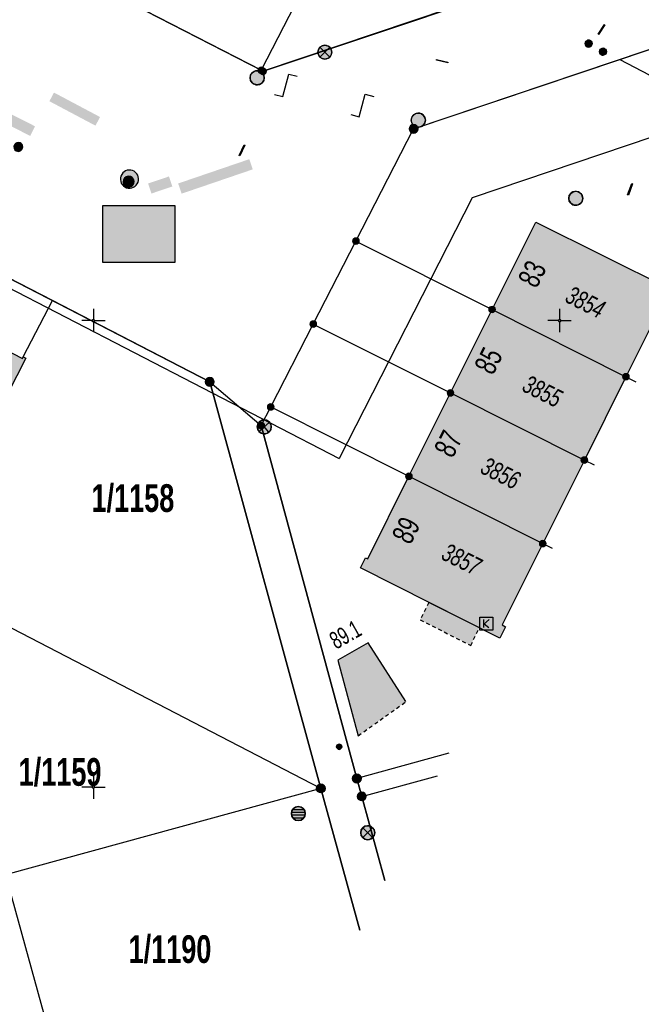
# Model space of a CAD drawing. Header units: metres. Extents: x 2695560 to 2696939, y 1260491 to 1262050.
# Tile 704 of 1005: x 2696472 to 2696505, y 1260763 to 1260816. Entities that reach past the tile are written whole.
import ezdxf

# ---------------------------------------------------------------- set-up
doc = ezdxf.new("R2010")
doc.units = ezdxf.units.M
doc.linetypes.add('AUSGEZOGEN', pattern=[0])
doc.linetypes.add('VERDECKT2_S2', pattern=[0.36, 0.2, -0.16])
for name, color, linetype in [('XR$1$AV_Flächen (EO)', 7, 'AUSGEZOGEN'), ('XR$1$AV_Gebäudeflächen (BB)', 7, 'AUSGEZOGEN'), ('XR$1$AV_Gebäudeflächen (EO)', 7, 'AUSGEZOGEN'), ('XR$1$AV_Grenzpunkte', 7, 'AUSGEZOGEN'), ('XR$1$AV_Grundstück-Nr.', 7, 'AUSGEZOGEN'), ('XR$1$AV_Haus-Nr.', 7, 'AUSGEZOGEN'), ('XR$1$AV_Koordinatennetzpunkte', 7, 'AUSGEZOGEN'), ('XR$1$AV_Linien (BB)', 7, 'AUSGEZOGEN'), ('XR$1$AV_Versicherung-Nr.', 7, 'AUSGEZOGEN'), ('XR$1$AW_LK_Schachtdeckel', 24, 'AUSGEZOGEN'), ('XR$1$AW_LK_Zwischenpunkt', 24, 'AUSGEZOGEN'), ('XR$1$EW_LK_Knoten', 1, 'AUSGEZOGEN'), ('XR$1$FM_LK_SW_TRASSEKNOTEN', 94, 'AUSGEZOGEN'), ('XR$1$GA_LK_Absperrarmatur', 32, 'AUSGEZOGEN'), ('XR$1$Liegenschaftsgrenzen', 7, 'AUSGEZOGEN'), ('XR$1$PFAV', 255, 'AUSGEZOGEN'), ('XR$1$PFAW', 255, 'AUSGEZOGEN'), ('XR$1$PFEW', 255, 'AUSGEZOGEN'), ('XR$1$PFGA', 255, 'AUSGEZOGEN'), ('XR$1$PFWA', 255, 'AUSGEZOGEN'), ('XR$1$PFWFM', 255, 'AUSGEZOGEN'), ('XR$1$RAEW', 8, 'AUSGEZOGEN'), ('XR$1$RP_Abstandslinie', 7, 'AUSGEZOGEN'), ('XR$1$TV_LK_KNOTEN', 92, 'AUSGEZOGEN'), ('XR$1$WA_LK_Absperrarmatur', 171, 'AUSGEZOGEN'), ('XR$1$WA_LK_Rohrleitungsteil', 171, 'AUSGEZOGEN')]:
    doc.layers.add(name, color=color, linetype=linetype)
doc.styles.add('ARIAL', font='arial.ttf')

# ---------------------------------------------------------------- blocks, each defined once
blk = doc.blocks.new('BAV15')
at = {"layer": 'XR$1$PFAV', "transparency": 33554687}
blk.add_hatch(color=7, dxfattribs=at).paths.add_polyline_path([(0.5, 0), (0.49, 0.1), (0.46, 0.2), (0.41, 0.29), (0.34, 0.36), (0.26, 0.42), (0.17, 0.47), (0.08, 0.49), (-0.03, 0.5), (-0.13, 0.48), (-0.22, 0.45), (-0.31, 0.4), (-0.38, 0.33), (-0.44, 0.24), (-0.48, 0.15), (-0.5, 0.05), (-0.5, -0.05), (-0.48, -0.15), (-0.44, -0.24), (-0.38, -0.33), (-0.31, -0.4), (-0.22, -0.45), (-0.13, -0.48), (-0.03, -0.5), (0.08, -0.49), (0.17, -0.47), (0.26, -0.42), (0.34, -0.36), (0.41, -0.29), (0.46, -0.2), (0.49, -0.1)])
at = {"color": 7, "transparency": 33554687}
for start, end in [(90, 270), (270, 90)]:
    blk.add_arc((0, 0), 0.5, start, end, dxfattribs=at)
at = {"layer": 'XR$1$PFAV', "transparency": 33554687}
blk.add_circle((0, 0), 0.5, dxfattribs=at)
blk = doc.blocks.new('BAV2041')
at = {"color": 7, "transparency": 33554687}
for p, q in [((0, 0.5), (0, 0.05)), ((-0.05, 0), (-0.5, 0)), ((0.05, 0), (0.5, 0)), ((0, -0.05), (0, -0.5))]:
    blk.add_line(p, q, dxfattribs=at)
blk.add_circle((0, 0), 0.05, dxfattribs=at)
for start, end in [(90, 270), (270, 90)]:
    blk.add_arc((0, 0), 0.05, start, end, dxfattribs=at)
blk = doc.blocks.new('BAW2093')
at = {"transparency": 33554687}
blk.add_lwpolyline([(-0.375, -0.5), (0, -0.5), (0, 0.5), (0.375, 0.5)], dxfattribs=at)
blk = doc.blocks.new('BAW2092')
at = {"true_color": 0x000000, "transparency": 33554687}
blk.add_hatch(color=18, dxfattribs=at).paths.add_polyline_path([(-0.03, 0.5), (-0.03, -0.5), (0.03, -0.5), (0.03, 0.5)])
at = {"transparency": 33554687}
blk.add_lwpolyline([(-0.03, 0.5), (0.03, 0.5), (0.03, -0.5), (-0.03, -0.5), (-0.03, 0.5)], close=True, dxfattribs=at)
blk = doc.blocks.new('BAW2082')
at = {"layer": 'XR$1$PFAW', "transparency": 33554687}
blk.add_hatch(color=7, dxfattribs=at).paths.add_polyline_path([(0.509, -0.003), (0.499, 0.098), (0.469, 0.194), (0.42, 0.283), (0.354, 0.359), (0.274, 0.421), (0.183, 0.466), (0.085, 0.491), (-0.016, 0.496), (-0.116, 0.481), (-0.211, 0.446), (-0.297, 0.392), (-0.37, 0.323), (-0.428, 0.24), (-0.468, 0.147), (-0.488, 0.047), (-0.488, -0.054), (-0.468, -0.153), (-0.428, -0.246), (-0.37, -0.329), (-0.297, -0.398), (-0.211, -0.452), (-0.116, -0.487), (-0.016, -0.502), (0.085, -0.497), (0.183, -0.472), (0.274, -0.427), (0.354, -0.366), (0.42, -0.289), (0.469, -0.2), (0.499, -0.104)])
at = {"transparency": 33554687}
for start, end in [(91.19481, 268.80519), (268.80519, 91.19481)]:
    blk.add_arc((0.01, 0), 0.5, start, end, dxfattribs=at)
at = {"layer": 'XR$1$PFAW', "transparency": 33554687}
blk.add_circle((0.009, -0.003), 0.5, dxfattribs=at)
blk = doc.blocks.new('BAW2088')
at = {"layer": 'XR$1$PFAW', "transparency": 33554687}
blk.add_hatch(color=253, dxfattribs=at).paths.add_polyline_path([(0.51, 0), (0.5, 0.101), (0.47, 0.197), (0.421, 0.286), (0.355, 0.362), (0.275, 0.424), (0.184, 0.469), (0.086, 0.494), (-0.015, 0.499), (-0.115, 0.484), (-0.21, 0.449), (-0.296, 0.395), (-0.369, 0.326), (-0.427, 0.243), (-0.467, 0.15), (-0.487, 0.051), (-0.487, -0.051), (-0.467, -0.15), (-0.427, -0.243), (-0.369, -0.326), (-0.296, -0.395), (-0.21, -0.449), (-0.115, -0.484), (-0.015, -0.499), (0.086, -0.494), (0.184, -0.469), (0.275, -0.424), (0.355, -0.362), (0.421, -0.286), (0.47, -0.197), (0.5, -0.101)])
at = {"transparency": 33554687}
for start, end in [(91.19481, 268.80519), (268.80519, 91.19481)]:
    blk.add_arc((0.01, 0), 0.5, start, end, dxfattribs=at)
at = {"layer": 'XR$1$PFAW', "transparency": 33554687}
blk.add_circle((0.01, 0), 0.5, dxfattribs=at)
blk = doc.blocks.new('BAW2085')
at = {"layer": 'XR$1$PFAW', "transparency": 33554687}
h = blk.add_hatch(color=7, dxfattribs=at)
h.paths.add_polyline_path([(0.15, 0.501), (0.099, 0.498), (0.049, 0.491), (0, 0.478), (-0.047, 0.46), (-0.093, 0.438), (-0.136, 0.411), (-0.176, 0.38), (-0.212, 0.345), (-0.245, 0.307), (-0.274, 0.265), (-0.299, 0.221), (-0.319, 0.174), (-0.334, 0.126), (-0.344, 0.076), (-0.349, 0.026), (-0.349, -0.025), (-0.344, -0.075), (-0.334, -0.125), (-0.319, -0.173), (-0.299, -0.219), (-0.274, -0.264), (-0.245, -0.305), (-0.212, -0.344), (-0.176, -0.379), (-0.136, -0.41), (-0.093, -0.436), (-0.047, -0.459), (0, -0.476), (0.049, -0.489), (0.099, -0.497), (0.15, -0.499), (0.201, -0.497), (0.251, -0.489), (0.3, -0.476), (0.347, -0.459), (0.393, -0.436), (0.436, -0.41), (0.476, -0.379), (0.512, -0.344), (0.545, -0.305), (0.574, -0.264), (0.599, -0.219), (0.619, -0.173), (0.634, -0.125), (0.644, -0.075), (0.649, -0.025), (0.649, 0.026), (0.644, 0.076), (0.634, 0.126), (0.619, 0.174), (0.599, 0.221), (0.574, 0.265), (0.545, 0.307), (0.512, 0.345), (0.476, 0.38), (0.436, 0.411), (0.393, 0.438), (0.347, 0.46), (0.3, 0.478), (0.251, 0.491), (0.201, 0.498)])
h.paths.add_polyline_path([(0.03, -0.298), (0, -0.3), (-0.03, -0.298), (-0.06, -0.294), (-0.09, -0.286), (-0.118, -0.276), (-0.146, -0.262), (-0.171, -0.246), (-0.195, -0.228), (-0.217, -0.207), (-0.237, -0.184), (-0.255, -0.159), (-0.269, -0.132), (-0.281, -0.104), (-0.29, -0.075), (-0.297, -0.045), (-0.3, -0.015), (-0.3, 0.015), (-0.297, 0.045), (-0.29, 0.075), (-0.281, 0.104), (-0.269, 0.132), (-0.255, 0.159), (-0.237, 0.184), (-0.217, 0.207), (-0.195, 0.228), (-0.171, 0.246), (-0.146, 0.262), (-0.118, 0.276), (-0.09, 0.286), (-0.06, 0.294), (-0.03, 0.298), (0, 0.3), (0.03, 0.298), (0.06, 0.294), (0.09, 0.286), (0.118, 0.276), (0.146, 0.262), (0.171, 0.246), (0.195, 0.228), (0.217, 0.207), (0.237, 0.184), (0.255, 0.159), (0.269, 0.132), (0.281, 0.104), (0.29, 0.075), (0.297, 0.045), (0.3, 0.015), (0.3, -0.015), (0.297, -0.045), (0.29, -0.075), (0.281, -0.104), (0.269, -0.132), (0.255, -0.159), (0.237, -0.184), (0.217, -0.207), (0.195, -0.228), (0.171, -0.246), (0.146, -0.262), (0.118, -0.276), (0.09, -0.286), (0.06, -0.294)], flags=16)
blk.add_hatch(color=7, dxfattribs=at).paths.add_polyline_path([(0, 0.3), (-0.03, 0.298), (-0.06, 0.294), (-0.09, 0.286), (-0.118, 0.276), (-0.146, 0.262), (-0.171, 0.246), (-0.195, 0.228), (-0.217, 0.207), (-0.237, 0.184), (-0.255, 0.159), (-0.269, 0.132), (-0.281, 0.104), (-0.29, 0.075), (-0.297, 0.045), (-0.3, 0.015), (-0.3, -0.015), (-0.297, -0.045), (-0.29, -0.075), (-0.281, -0.104), (-0.269, -0.132), (-0.255, -0.159), (-0.237, -0.184), (-0.217, -0.207), (-0.195, -0.228), (-0.171, -0.246), (-0.146, -0.262), (-0.118, -0.276), (-0.09, -0.286), (-0.06, -0.294), (-0.03, -0.298), (0, -0.3), (0.03, -0.298), (0.06, -0.294), (0.09, -0.286), (0.118, -0.276), (0.146, -0.262), (0.171, -0.246), (0.195, -0.228), (0.217, -0.207), (0.237, -0.184), (0.255, -0.159), (0.269, -0.132), (0.281, -0.104), (0.29, -0.075), (0.297, -0.045), (0.3, -0.015), (0.3, 0.015), (0.297, 0.045), (0.29, 0.075), (0.281, 0.104), (0.269, 0.132), (0.255, 0.159), (0.237, 0.184), (0.217, 0.207), (0.195, 0.228), (0.171, 0.246), (0.146, 0.262), (0.118, 0.276), (0.09, 0.286), (0.06, 0.294), (0.03, 0.298)])
at = {"transparency": 33554687}
for centre, radius, start, end in [((0.15, 0.001), 0.5, 90, 270), ((0, 0), 0.3, 90, 270), ((0, 0), 0.3, 270, 90), ((0.15, 0.001), 0.5, 270, 90)]:
    blk.add_arc(centre, radius, start, end, dxfattribs=at)
blk = doc.blocks.new('BWA2013')
at = {"true_color": 0x000000, "transparency": 33554687}
blk.add_hatch(color=18, dxfattribs=at).paths.add_polyline_path([(-0.291, -0.409), (0.352, 0.357), (0.291, 0.409), (-0.352, -0.357)])
at = {"transparency": 33554687}
blk.add_lwpolyline([(-0.291, -0.409), (-0.352, -0.357), (0.291, 0.409), (0.352, 0.357), (-0.291, -0.409)], close=True, dxfattribs=at)
blk = doc.blocks.new('BWA965')
at = {"layer": 'XR$1$PFWA', "transparency": 33554687}
blk.add_hatch(color=7, dxfattribs=at).paths.add_polyline_path([(0, 0.5), (-0.05, 0.5), (-0.1, 0.49), (-0.15, 0.48), (-0.2, 0.46), (-0.24, 0.44), (-0.29, 0.41), (-0.33, 0.38), (-0.36, 0.34), (-0.4, 0.31), (-0.42, 0.26), (-0.45, 0.22), (-0.47, 0.17), (-0.48, 0.13), (-0.49, 0.08), (-0.5, 0.03), (-0.5, -0.03), (-0.49, -0.08), (-0.48, -0.13), (-0.47, -0.17), (-0.45, -0.22), (-0.42, -0.26), (-0.4, -0.31), (-0.36, -0.34), (-0.33, -0.38), (-0.29, -0.41), (-0.24, -0.44), (-0.2, -0.46), (-0.15, -0.48), (-0.1, -0.49), (-0.05, -0.5), (0, -0.5), (0.05, -0.5), (0.1, -0.49), (0.15, -0.48), (0.2, -0.46), (0.24, -0.44), (0.29, -0.41), (0.33, -0.38), (0.36, -0.34), (0.4, -0.31), (0.42, -0.26), (0.45, -0.22), (0.47, -0.17), (0.48, -0.13), (0.49, -0.08), (0.5, -0.03), (0.5, 0.03), (0.49, 0.08), (0.48, 0.13), (0.47, 0.17), (0.45, 0.22), (0.42, 0.26), (0.4, 0.31), (0.36, 0.34), (0.33, 0.38), (0.29, 0.41), (0.24, 0.44), (0.2, 0.46), (0.15, 0.48), (0.1, 0.49), (0.05, 0.5)])
at = {"transparency": 33554687}
blk.add_line((0, 0.5), (0, -0.5), dxfattribs=at)
for start, end in [(90, 270), (270, 90)]:
    blk.add_arc((0, 0), 0.5, start, end, dxfattribs=at)
blk = doc.blocks.new('BWA2012')
at = {"layer": 'XR$1$PFWA', "transparency": 33554687}
blk.add_hatch(color=7, dxfattribs=at).paths.add_polyline_path([(0.5, 0), (0.49, 0.1), (0.46, 0.2), (0.41, 0.29), (0.34, 0.36), (0.26, 0.42), (0.17, 0.47), (0.08, 0.49), (-0.03, 0.5), (-0.13, 0.48), (-0.22, 0.45), (-0.31, 0.4), (-0.38, 0.33), (-0.44, 0.24), (-0.48, 0.15), (-0.5, 0.05), (-0.5, -0.05), (-0.48, -0.15), (-0.44, -0.24), (-0.38, -0.33), (-0.31, -0.4), (-0.22, -0.45), (-0.13, -0.48), (-0.03, -0.5), (0.08, -0.49), (0.17, -0.47), (0.26, -0.42), (0.34, -0.36), (0.41, -0.29), (0.46, -0.2), (0.49, -0.1)])
at = {"transparency": 33554687}
blk.add_line((0.35, 0.35), (-0.35, -0.35), dxfattribs=at)
for start, end in [(45, 225), (225, 45)]:
    blk.add_arc((0, 0), 0.5, start, end, dxfattribs=at)
at = {"layer": 'XR$1$PFWA', "transparency": 33554687}
blk.add_circle((0, 0), 0.5, dxfattribs=at)
blk = doc.blocks.new('BGA965')
at = {"layer": 'XR$1$PFGA', "transparency": 33554687}
blk.add_hatch(color=7, dxfattribs=at).paths.add_polyline_path([(0.5, 0), (0.49, 0.1), (0.46, 0.2), (0.41, 0.29), (0.34, 0.36), (0.26, 0.42), (0.17, 0.47), (0.08, 0.49), (-0.03, 0.5), (-0.13, 0.48), (-0.22, 0.45), (-0.31, 0.4), (-0.38, 0.33), (-0.44, 0.24), (-0.48, 0.15), (-0.5, 0.05), (-0.5, -0.05), (-0.48, -0.15), (-0.44, -0.24), (-0.38, -0.33), (-0.31, -0.4), (-0.22, -0.45), (-0.13, -0.48), (-0.03, -0.5), (0.08, -0.49), (0.17, -0.47), (0.26, -0.42), (0.34, -0.36), (0.41, -0.29), (0.46, -0.2), (0.49, -0.1)])
at = {"color": 32, "transparency": 33554687}
blk.add_line((0, 0.5), (0, -0.5), dxfattribs=at)
for start, end in [(90, 270), (270, 90)]:
    blk.add_arc((0, 0), 0.5, start, end, dxfattribs=at)
at = {"layer": 'XR$1$PFGA', "transparency": 33554687}
blk.add_circle((0, 0), 0.5, dxfattribs=at)
blk = doc.blocks.new('BEWLP2549_S')
at = {"layer": 'XR$1$PFEW', "transparency": 33554687}
blk.add_hatch(color=7, dxfattribs=at).paths.add_polyline_path([(0.5, 0), (0.49, 0.101), (0.459, 0.197), (0.41, 0.286), (0.344, 0.362), (0.264, 0.424), (0.174, 0.469), (0.076, 0.494), (-0.025, 0.499), (-0.125, 0.484), (-0.22, 0.449), (-0.306, 0.395), (-0.379, 0.326), (-0.437, 0.243), (-0.477, 0.15), (-0.497, 0.051), (-0.497, -0.051), (-0.477, -0.15), (-0.437, -0.243), (-0.379, -0.326), (-0.306, -0.395), (-0.22, -0.449), (-0.125, -0.484), (-0.025, -0.499), (0.076, -0.494), (0.174, -0.469), (0.264, -0.424), (0.344, -0.362), (0.41, -0.286), (0.459, -0.197), (0.49, -0.101)])
at = {"color": 1, "transparency": 33554687}
for p, q in [((0.354, -0.354), (-0.354, 0.354)), ((-0.354, -0.354), (0.354, 0.354))]:
    blk.add_line(p, q, dxfattribs=at)
for start, end in [(91.38095, 268.61905), (268.61905, 91.38095)]:
    blk.add_arc((0, 0), 0.5, start, end, dxfattribs=at)
at = {"layer": 'XR$1$PFEW', "transparency": 33554687}
blk.add_circle((0, 0), 0.5, dxfattribs=at)
blk = doc.blocks.new('BEW957')
at = {"layer": 'XR$1$RAEW', "transparency": 33554687}
blk.add_hatch(color=1, dxfattribs=at).paths.add_polyline_path([(-0.5, 0), (-0.5, -0.05), (-0.49, -0.1), (-0.48, -0.15), (-0.46, -0.2), (-0.44, -0.24), (-0.41, -0.29), (-0.38, -0.33), (-0.34, -0.36), (-0.31, -0.4), (-0.26, -0.42), (-0.22, -0.45), (-0.17, -0.47), (-0.13, -0.48), (-0.08, -0.49), (-0.03, -0.5), (0.03, -0.5), (0.08, -0.49), (0.13, -0.48), (0.17, -0.47), (0.22, -0.45), (0.26, -0.42), (0.31, -0.4), (0.34, -0.36), (0.38, -0.33), (0.41, -0.29), (0.44, -0.24), (0.46, -0.2), (0.48, -0.15), (0.49, -0.1), (0.5, -0.05), (0.5, 0), (0.5, 0.05), (0.49, 0.1), (0.48, 0.15), (0.46, 0.2), (0.44, 0.24), (0.41, 0.29), (0.38, 0.33), (0.34, 0.36), (0.31, 0.4), (0.26, 0.42), (0.22, 0.45), (0.17, 0.47), (0.13, 0.48), (0.08, 0.49), (0.03, 0.5), (-0.03, 0.5), (-0.08, 0.49), (-0.13, 0.48), (-0.17, 0.47), (-0.22, 0.45), (-0.26, 0.42), (-0.31, 0.4), (-0.34, 0.36), (-0.38, 0.33), (-0.41, 0.29), (-0.44, 0.24), (-0.46, 0.2), (-0.48, 0.15), (-0.49, 0.1), (-0.5, 0.05)])
at = {"color": 1, "transparency": 33554687}
for start, end in [(90, 180), (180, 270), (0, 90), (270, 0)]:
    blk.add_arc((0, 0), 0.5, start, end, dxfattribs=at)
at = {"layer": 'XR$1$RAEW', "color": 1, "transparency": 33554687}
blk.add_circle((0, 0), 0.5, dxfattribs=at)
blk = doc.blocks.new('BWFM6')
at = {"layer": 'XR$1$PFWFM', "transparency": 33554687}
blk.add_hatch(color=7, dxfattribs=at).paths.add_polyline_path([(0.5, 0), (0.49, 0.101), (0.459, 0.197), (0.41, 0.286), (0.344, 0.362), (0.264, 0.424), (0.174, 0.469), (0.076, 0.494), (-0.025, 0.499), (-0.125, 0.484), (-0.22, 0.449), (-0.306, 0.395), (-0.379, 0.326), (-0.437, 0.243), (-0.477, 0.15), (-0.497, 0.051), (-0.497, -0.051), (-0.477, -0.15), (-0.437, -0.243), (-0.379, -0.326), (-0.306, -0.395), (-0.22, -0.449), (-0.125, -0.484), (-0.025, -0.499), (0.076, -0.494), (0.174, -0.469), (0.264, -0.424), (0.344, -0.362), (0.41, -0.286), (0.459, -0.197), (0.49, -0.101)])
at = {"color": 94, "transparency": 33554687}
for p, q in [((-0.484, 0.1), (0.486, 0.1)), ((-0.4, 0.3), (0.4, 0.3)), ((-0.487, -0.1), (0.487, -0.1)), ((-0.4, -0.3), (0.4, -0.3))]:
    blk.add_line(p, q, dxfattribs=at)
for start, end in [(90, 270), (270, 90)]:
    blk.add_arc((0, 0), 0.5, start, end, dxfattribs=at)
at = {"layer": 'XR$1$PFWFM', "transparency": 33554687}
blk.add_circle((0, 0, 0.993), 0.5, dxfattribs=at)
blk = doc.blocks.new('BTV1')
at = {"layer": 'XR$1$PFWFM', "transparency": 33554687}
blk.add_hatch(color=7, dxfattribs=at).paths.add_polyline_path([(-0.5, 0.5), (-0.5, -0.5), (0.5, -0.5), (0.5, 0.5)])
at = {"color": 92, "transparency": 33554687}
for p, q in [((-0.219, 0.321), (-0.219, -0.298)), ((-0.208, -0.05), (0.23, 0.31)), ((-0.159, 0.001), (0.192, -0.283))]:
    blk.add_line(p, q, dxfattribs=at)
blk.add_polyline3d([(-0.5, 0.5, 0.993), (0.5, 0.5, 0.993), (0.5, -0.5, 0.993), (-0.5, -0.5, 0.993)], close=True, dxfattribs=at)

msp = doc.modelspace()

# ---------------------------------------------------------------- hatches: boundary and pattern name
at = {"transparency": 33554687}
for points in [[(2696473.858, 1260812.028), (2696473.612, 1260811.564), (2696476.083, 1260810.254), (2696476.329, 1260810.717)], [(2696469.626, 1260811.845), (2696469.366, 1260811.331), (2696472.584, 1260809.705), (2696472.844, 1260810.22)], [(2696480.516, 1260807.156), (2696480.702, 1260806.61), (2696484.518, 1260807.912), (2696484.332, 1260808.458)], [(2696478.903, 1260807.153), (2696479.085, 1260806.617), (2696480.206, 1260806.997), (2696480.024, 1260807.533)], [(2696476.483, 1260805.981), (2696476.483, 1260802.925), (2696480.337, 1260802.925), (2696480.337, 1260805.981)]]:
    msp.add_hatch(color=7, dxfattribs=at).paths.add_polyline_path(points)
at = {"layer": 'XR$1$AV_Gebäudeflächen (BB)', "true_color": 0xd2d2d2, "transparency": 33554687}
for points in [[(2696497.351, 1260800.404), (2696504.527, 1260796.8), (2696506.875, 1260801.504), (2696499.69, 1260805.09)], [(2696465.926, 1260797.489), (2696466.059, 1260797.42), (2696466.105, 1260797.51), (2696470.777, 1260795.104), (2696470.737, 1260795.024), (2696470.879, 1260794.951), (2696472.347, 1260797.801), (2696472.213, 1260797.87), (2696472.168, 1260797.782), (2696467.496, 1260800.188), (2696467.542, 1260800.278), (2696467.4, 1260800.351)], [(2696502.297, 1260792.333), (2696504.527, 1260796.8), (2696497.351, 1260800.404), (2696495.118, 1260795.932)], [(2696492.888, 1260791.463), (2696500.065, 1260787.861), (2696502.297, 1260792.333), (2696495.118, 1260795.932)], [(2696500.065, 1260787.861), (2696492.888, 1260791.463), (2696490.681, 1260787.042), (2696490.564, 1260787.1), (2696490.292, 1260786.554), (2696497.761, 1260782.787), (2696498.069, 1260783.404), (2696497.886, 1260783.496)]]:
    msp.add_hatch(color=254, dxfattribs=at).paths.add_polyline_path(points)
at = {"layer": 'XR$1$AV_Gebäudeflächen (EO)', "true_color": 0xebebeb, "transparency": 33554687}
for points in [[(2696493.957, 1260784.705), (2696493.49, 1260783.769), (2696496.201, 1260782.402), (2696496.668, 1260783.338)], [(2696489.078, 1260781.614), (2696490.175, 1260777.564), (2696492.731, 1260779.388), (2696490.707, 1260782.533)]]:
    msp.add_hatch(color=7, dxfattribs=at).paths.add_polyline_path(points)

# ---------------------------------------------------------------- linework, layer by layer
at = {"color": 24, "lineweight": -3, "transparency": 33554687}
msp.add_lwpolyline([(2696476.483, 1260805.981), (2696480.337, 1260805.981), (2696480.337, 1260802.925), (2696476.483, 1260802.925), (2696476.483, 1260805.981)], close=True, dxfattribs=at)
at = {"layer": 'XR$1$AV_Flächen (EO)', "color": 7, "linetype": 'AUSGEZOGEN', "transparency": 33554687}
for p, q in [((2696496.668, 1260783.338), (2696493.957, 1260784.705)), ((2696489.078, 1260781.614), (2696490.175, 1260777.564))]:
    msp.add_line(p, q, dxfattribs=at)
at = {"layer": 'XR$1$AV_Flächen (EO)', "color": 7, "linetype": 'VERDECKT2_S2', "transparency": 33554687}
msp.add_line((2696490.175, 1260777.564), (2696492.731, 1260779.388), dxfattribs=at)
msp.add_lwpolyline([(2696493.957, 1260784.705), (2696493.49, 1260783.769), (2696496.201, 1260782.402), (2696496.668, 1260783.338)], dxfattribs=at)
at = {"layer": 'XR$1$AV_Flächen (EO)', "color": 7, "linetype": 'AUSGEZOGEN', "transparency": 33554687}
msp.add_lwpolyline([(2696492.731, 1260779.388), (2696490.707, 1260782.533), (2696489.078, 1260781.614)], dxfattribs=at)
at = {"layer": 'XR$1$AV_Linien (BB)', "color": 7, "linetype": 'AUSGEZOGEN', "transparency": 33554687}
for p, q in [((2696485.07, 1260813.17), (2696503.638, 1260819.421)), ((2696475.87, 1260817.9), (2696485.07, 1260813.17)), ((2696473.771, 1260800.888), (2696464.51, 1260805.67)), ((2696472.213, 1260797.87), (2696473.771, 1260800.888)), ((2696482.21, 1260796.53), (2696473.771, 1260800.888)), ((2696495.118, 1260795.932), (2696497.351, 1260800.404)), ((2696497.351, 1260800.404), (2696504.527, 1260796.8)), ((2696504.527, 1260796.8), (2696502.297, 1260792.333)), ((2696482.21, 1260796.53), (2696484.97, 1260794.18)), ((2696492.888, 1260791.463), (2696495.118, 1260795.932)), ((2696495.118, 1260795.932), (2696502.297, 1260792.333)), ((2696490.1, 1260775.27), (2696484.97, 1260794.18)), ((2696502.297, 1260792.333), (2696500.065, 1260787.861)), ((2696492.888, 1260791.463), (2696500.065, 1260787.861)), ((2696495.028, 1260776.623), (2696490.1, 1260775.27)), ((2696490.36, 1260774.31), (2696490.1, 1260775.27)), ((2696490.36, 1260774.31), (2696494.422, 1260775.42)), ((2696491.594, 1260769.811), (2696490.36, 1260774.31))]:
    msp.add_line(p, q, dxfattribs=at)
for points in [[(2696504.192, 1260813.803), (2696509.23, 1260815.5), (2696514.785, 1260817.374)], [(2696484.97, 1260794.18), (2696485.48, 1260795.18), (2696487.76, 1260799.62), (2696490.05, 1260804.07), (2696493.14, 1260810.08), (2696504.192, 1260813.803)], [(2696504.192, 1260813.803), (2696505.767, 1260812.983), (2696506.934, 1260809.54), (2696512.603, 1260811.488)], [(2696497.351, 1260800.404), (2696499.69, 1260805.09), (2696506.875, 1260801.504), (2696504.527, 1260796.8)], [(2696465.926, 1260797.489), (2696467.4, 1260800.351), (2696467.542, 1260800.278), (2696467.496, 1260800.188), (2696472.168, 1260797.782), (2696472.213, 1260797.87)], [(2696472.213, 1260797.87), (2696472.347, 1260797.801), (2696470.879, 1260794.951), (2696470.737, 1260795.024), (2696470.777, 1260795.104), (2696466.105, 1260797.51), (2696466.059, 1260797.42), (2696465.926, 1260797.489)], [(2696490.252, 1260767.148), (2696488.17, 1260774.74), (2696482.21, 1260796.53)], [(2696500.065, 1260787.861), (2696497.886, 1260783.496), (2696498.069, 1260783.404), (2696497.761, 1260782.787), (2696490.292, 1260786.554), (2696490.564, 1260787.1), (2696490.681, 1260787.042), (2696492.888, 1260791.463)]]:
    msp.add_lwpolyline(points, dxfattribs=at)
at = {"layer": 'XR$1$Liegenschaftsgrenzen', "color": 7, "linetype": 'AUSGEZOGEN', "transparency": 33554687}
for p, q in [((2696484.97, 1260813.22), (2696475.87, 1260817.9)), ((2696464.51, 1260805.67), (2696482.21, 1260796.53)), ((2696487.76, 1260799.62), (2696490.05, 1260804.07)), ((2696485.48, 1260795.18), (2696487.76, 1260799.62)), ((2696482.21, 1260796.53), (2696484.97, 1260794.18)), ((2696482.21, 1260796.53), (2696488.17, 1260774.74)), ((2696484.97, 1260794.18), (2696485.48, 1260795.18)), ((2696484.97, 1260794.18), (2696490.1, 1260775.27)), ((2696495.028, 1260776.623), (2696490.1, 1260775.27)), ((2696490.1, 1260775.27), (2696490.36, 1260774.31)), ((2696490.36, 1260774.31), (2696494.422, 1260775.42)), ((2696488.17, 1260774.74), (2696471.26, 1260770.1)), ((2696488.17, 1260774.74), (2696490.252, 1260767.148)), ((2696490.36, 1260774.31), (2696491.594, 1260769.811))]:
    msp.add_line(p, q, dxfattribs=at)
for points in [[(2696495.95, 1260834.55), (2696494.347, 1260831.435), (2696490.636, 1260824.228), (2696484.97, 1260813.22)], [(2696511.06, 1260821.92), (2696485.07, 1260813.17), (2696484.97, 1260813.22)], [(2696490.05, 1260804.07), (2696493.14, 1260810.08), (2696509.23, 1260815.5)], [(2696490.05, 1260804.07), (2696497.351, 1260800.404), (2696504.527, 1260796.8), (2696505.063, 1260796.531)], [(2696487.76, 1260799.62), (2696495.118, 1260795.932), (2696502.297, 1260792.333), (2696502.816, 1260792.073)], [(2696485.48, 1260795.18), (2696492.888, 1260791.463), (2696500.065, 1260787.861), (2696500.566, 1260787.61)], [(2696488.17, 1260774.74), (2696470.63, 1260783.81), (2696462.17, 1260788.21), (2696456.89, 1260790.95)], [(2696471.26, 1260770.1), (2696474.706, 1260757.592), (2696476.326, 1260751.711), (2696478.497, 1260743.829)]]:
    msp.add_lwpolyline(points, dxfattribs=at)
at = {"layer": 'XR$1$RP_Abstandslinie', "color": 7, "linetype": 'AUSGEZOGEN', "transparency": 33554687}
msp.add_line((2696457.611, 1260808.709), (2696489.15, 1260792.42), dxfattribs=at)
msp.add_lwpolyline([(2696512.849, 1260811.976), (2696496.28, 1260806.39), (2696489.15, 1260792.42)], dxfattribs=at)

# ---------------------------------------------------------------- block references
at = {"layer": 'XR$1$AV_Grenzpunkte', "color": 7, "linetype": 'AUSGEZOGEN', "lineweight": -3, "transparency": 33554687}
for p, xscale, yscale in [((2696484.97, 1260813.22), 0.3249999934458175, 0.3249999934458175), ((2696485.07, 1260813.17), 0.3249999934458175, 0.3249999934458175), ((2696493.14, 1260810.08), 0.4549999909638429, 0.4549999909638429), ((2696490.05, 1260804.07), 0.3249999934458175, 0.3249999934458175), ((2696497.351, 1260800.404), 0.3249999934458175, 0.3249999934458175), ((2696487.76, 1260799.62), 0.3249999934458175, 0.3249999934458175), ((2696482.21, 1260796.53), 0.4549999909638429, 0.4549999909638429), ((2696504.527, 1260796.8), 0.3249999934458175, 0.3249999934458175), ((2696495.118, 1260795.932), 0.3249999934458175, 0.3249999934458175), ((2696485.48, 1260795.18), 0.3249999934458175, 0.3249999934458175), ((2696484.97, 1260794.18), 0.3249999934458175, 0.3249999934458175), ((2696502.297, 1260792.333), 0.3249999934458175, 0.3249999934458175), ((2696492.888, 1260791.463), 0.3249999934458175, 0.3249999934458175), ((2696500.065, 1260787.861), 0.3249999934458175, 0.3249999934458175), ((2696490.1, 1260775.27), 0.4549999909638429, 0.4549999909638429), ((2696488.17, 1260774.74), 0.4549999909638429, 0.4549999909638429), ((2696490.36, 1260774.31), 0.4549999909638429, 0.4549999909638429)]:
    msp.add_blockref('BAV15', p, dxfattribs=dict(at, xscale=xscale, yscale=yscale))
at = {"layer": 'XR$1$AV_Koordinatennetzpunkte', "color": 7, "linetype": 'AUSGEZOGEN', "lineweight": -3, "transparency": 33554687, "xscale": 1.25, "yscale": 1.25}
for p in [(2696475.97, 1260799.81), (2696500.97, 1260799.81), (2696475.97, 1260774.81)]:
    msp.add_blockref('BAV2041', p, dxfattribs=at)
at = {"layer": 'XR$1$AW_LK_Schachtdeckel', "color": 24, "linetype": 'AUSGEZOGEN', "lineweight": -3, "transparency": 33554687}
for name, p, xscale, yscale, rotation in [('BAW2088', (2696484.746, 1260812.82), 0.7578193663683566, 0.7578193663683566, 349.835927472), ('BAW2088', (2696493.386, 1260810.546), 0.7578193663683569, 0.7578193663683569, 17.58202466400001), ('BAW2085', (2696477.858, 1260807.252), 0.9749278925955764, 0.9749278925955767, 70.563112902), ('BAW2082', (2696501.84, 1260806.356), 0.7499999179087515, 0.7499999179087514, 143.932922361)]:
    msp.add_blockref(name, p, dxfattribs=dict(at, xscale=xscale, yscale=yscale, rotation=rotation))
at = {"layer": 'XR$1$AW_LK_Zwischenpunkt', "color": 24, "linetype": 'AUSGEZOGEN', "lineweight": -3, "transparency": 33554687}
for name, p, xscale, yscale, rotation in [('BAW2092', (2696503.216, 1260815.409), 0.624999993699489, 0.6249999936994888, 147.314878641), ('BAW2092', (2696494.67, 1260813.711), 0.6249999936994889, 0.624999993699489, 258.05194416), ('BAW2093', (2696486.293, 1260812.413), 1.250000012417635, 1.250000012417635, 345.253806), ('BAW2093', (2696490.388, 1260811.335), 1.250000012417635, 1.250000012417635, 345.253806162), ('BAW2092', (2696483.937, 1260808.929), 0.6249999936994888, 0.6249999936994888, 154.51606125)]:
    msp.add_blockref(name, p, dxfattribs=dict(at, xscale=xscale, yscale=yscale, rotation=rotation))
at = {"layer": 'XR$1$EW_LK_Knoten', "color": 1, "linetype": 'AUSGEZOGEN', "lineweight": -3, "transparency": 33554687}
for name, p, xscale, yscale in [('BEWLP2549_S', (2696488.384, 1260814.191), 0.749999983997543, 0.749999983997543), ('BEW957', (2696489.15, 1260776.968), 0.2749999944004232, 0.2749999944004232), ('BEWLP2549_S', (2696490.679, 1260772.366), 0.749999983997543, 0.749999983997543)]:
    msp.add_blockref(name, p, dxfattribs=dict(at, xscale=xscale, yscale=yscale))
at = {"layer": 'XR$1$EW_LK_Knoten', "color": 1, "linetype": 'AUSGEZOGEN', "lineweight": -3, "transparency": 33554687, "xscale": 0.7499999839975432, "yscale": 0.7499999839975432, "rotation": 355.9932000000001}
msp.add_blockref('BEWLP2549_S', (2696485.136, 1260794.112), dxfattribs=at)
at = {"layer": 'XR$1$FM_LK_SW_TRASSEKNOTEN', "color": 94, "linetype": 'AUSGEZOGEN', "lineweight": -3, "transparency": 33554687, "xscale": 0.7499999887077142, "yscale": 0.7499999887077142}
msp.add_blockref('BWFM6', (2696486.96, 1260773.39), dxfattribs=at)
at = {"layer": 'XR$1$GA_LK_Absperrarmatur', "color": 32, "linetype": 'AUSGEZOGEN', "lineweight": -3, "transparency": 33554687, "xscale": 0.3749999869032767, "yscale": 0.3749999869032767, "rotation": 288.1332}
msp.add_blockref('BGA965', (2696503.291, 1260814.219), dxfattribs=at)
at = {"layer": 'XR$1$TV_LK_KNOTEN', "color": 92, "linetype": 'AUSGEZOGEN', "lineweight": -3, "transparency": 33554687, "xscale": 0.7000000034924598, "yscale": 0.7000000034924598}
msp.add_blockref('BTV1', (2696497.038, 1260783.566), dxfattribs=at)
at = {"layer": 'XR$1$WA_LK_Absperrarmatur', "color": 171, "linetype": 'AUSGEZOGEN', "lineweight": -3, "transparency": 33554687}
for name, p, xscale, yscale, rotation in [('BWA2012', (2696502.526, 1260814.651), 0.3749999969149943, 0.3749999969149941, 288.15270588), ('BWA965', (2696471.944, 1260809.115), 0.475528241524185, 0.475528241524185, 332.725683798)]:
    msp.add_blockref(name, p, dxfattribs=dict(at, xscale=xscale, yscale=yscale, rotation=rotation))
at = {"layer": 'XR$1$WA_LK_Rohrleitungsteil', "color": 171, "linetype": 'AUSGEZOGEN', "lineweight": -3, "transparency": 33554687, "xscale": 0.6499999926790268, "yscale": 0.6499999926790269, "rotation": 200.3222474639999}
msp.add_blockref('BWA2013', (2696504.749, 1260806.846), dxfattribs=at)

# ---------------------------------------------------------------- texts
at = {"layer": 'XR$1$AV_Grundstück-Nr.', "color": 7, "transparency": 33554687, "char_height": 1.48491, "width": 4.96465, "attachment_point": 5, "style": 'ARIAL'}
for s, insert in [('\\A1;{\\fArial|i0|b1;\\H1.484908;\\W0.700000;\\C7;1/1158}\\P', (2696478.09, 1260790.276)), ('\\A1;{\\fArial|i0|b1;\\H1.484908;\\W0.700000;\\C7;1/1159}\\P', (2696474.183, 1260775.599)), ('\\A1;{\\fArial|i0|b1;\\H1.484908;\\W0.700000;\\C7;1/1190}\\P', (2696480.077, 1260766.106))]:
    msp.add_mtext(s, dxfattribs=dict(at, insert=insert))
at = {"layer": 'XR$1$AV_Haus-Nr.', "color": 7, "transparency": 33554687, "style": 'ARIAL'}
for s, insert, char_height, width, attachment_point, rotation in [('\\W0.70;83', (2696498.976, 1260802.573), 1.1621, 1.68109, 2, 63.4725), ('\\W0.70;85', (2696496.634, 1260797.92), 1.1621, 1.68109, 2, 63.4671), ('\\W0.70;87', (2696494.475, 1260793.472), 1.1621, 1.68109, 2, 63.4815), ('\\W0.70;89', (2696492.211, 1260788.833), 1.1621, 1.68109, 2, 63.4689), ('\\W0.66;89.1', (2696489.715, 1260782.568), 0.92968, 2.03566, 8, 29.4291)]:
    msp.add_mtext(s, dxfattribs=dict(at, insert=insert, char_height=char_height, width=width, attachment_point=attachment_point, rotation=rotation))
at = {"layer": 'XR$1$AV_Versicherung-Nr.', "color": 7, "transparency": 33554687, "char_height": 0.96842, "width": 2.46457, "attachment_point": 5, "style": 'ARIAL'}
for s, insert, rotation in [('\\A1;{\\fArial|i1|b0;\\H0.968418;\\W0.700000;\\C7;3854}\\P', (2696502.352, 1260800.797), 333.333), ('\\A1;{\\fArial|i1|b0;\\H0.968418;\\W0.700000;\\C7;3855}\\P', (2696500.046, 1260796.021), 333.3744), ('\\A1;{\\fArial|i1|b0;\\H0.968418;\\W0.700000;\\C7;3856}\\P', (2696497.804, 1260791.629), 333.3483), ('\\A1;{\\fArial|i1|b0;\\H0.968418;\\W0.700000;\\C7;3857}\\P', (2696495.712, 1260787.014), 333.5841)]:
    msp.add_mtext(s, dxfattribs=dict(at, insert=insert, rotation=rotation))

doc.saveas('drawing.dxf')
